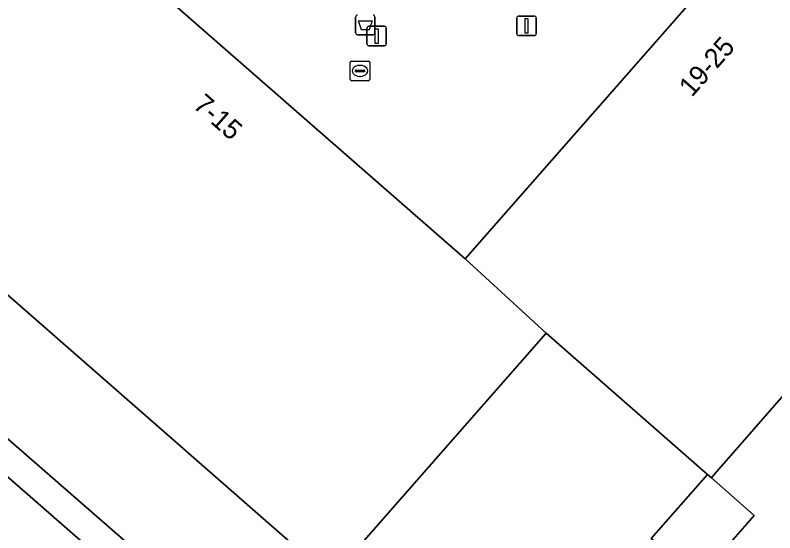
# Model space of a CAD drawing. Extents: x 158472 to 159562, y 388525 to 389606.
# Drawn here: x 158710.83 to 158749.69, y 388795.87 to 388822.36 of the extents above; entities that cross this region are included whole.
import ezdxf

# ---------------------------------------------------------------- set-up
doc = ezdxf.new("R2010")
doc.units = 0
for name, color, linetype in [('IMGEO_Afvalbak', 7, 'Continuous'), ('IMGEO_Erf', 7, 'Continuous'), ('IMGEO_Lichtmast', 7, 'Continuous'), ('IMGEO_Pand', 7, 'Continuous'), ('IMGEO_Pand_nummerreeks', 7, 'Continuous'), ('IMGEO_Rijbaan_lokaal_open', 7, 'Continuous'), ('IMGEO_Rioolput', 7, 'Continuous'), ('IMGEO_Voetpad_open', 7, 'Continuous')]:
    doc.layers.add(name, color=color, linetype=linetype)

msp = doc.modelspace()

# ---------------------------------------------------------------- linework, layer by layer
at = {"layer": 'IMGEO_Afvalbak'}
for p, q in [((158728.247, 388821.461), (158728.247, 388822.261)), ((158728.247, 388822.261), (158728.247, 388821.461)), ((158729.237, 388822.261), (158729.237, 388821.461)), ((158729.237, 388821.461), (158729.237, 388822.261)), ((158729.137, 388821.361), (158728.347, 388821.361)), ((158728.347, 388821.361), (158729.137, 388821.361))]:
    msp.add_line(p, q, dxfattribs=at)
msp.add_lwpolyline([(158728.39, 388822.075), (158729.094, 388822.075), (158728.945, 388821.605), (158728.539, 388821.605), (158728.39, 388822.075)], dxfattribs=at)
for centre, start, end in [((158728.347, 388822.261), 90, 180), ((158728.347, 388822.261), 90, 180), ((158729.137, 388822.261), 0, 90), ((158729.137, 388822.261), 360, 90), ((158728.347, 388821.461), 180, 270), ((158728.347, 388821.461), 180, 270), ((158729.137, 388821.461), 270, 0), ((158729.137, 388821.461), 270, 0)]:
    msp.add_arc(centre, 0.1, start, end, dxfattribs=at)
at = {"layer": 'IMGEO_Erf'}
for points in [[(158755.409, 388834.448), (158755.525, 388834.58), (158744.162, 388844.524), (158717.279, 388843.045), (158714.843, 388878.448), (158710.585, 388882.112), (158711.768, 388864.623), (158712.592, 388851.925), (158713.284, 388842.825), (158695.563, 388822.552), (158691.151, 388817.503), (158723.402, 388789.393), (158732.269, 388781.671)], [(158739.458, 388782.374), (158743.881, 388787.434), (158750.795, 388795.344), (158772.286, 388819.929), (158768.141, 388823.539), (158746.61, 388798.883), (158746.441, 388798.69), (158748.638, 388796.764), (158745.763, 388793.485), (158743.368, 388795.584), (158746.243, 388798.864), (158737.995, 388806.093), (158727.335, 388793.947), (158731.344, 388790.539), (158729.417, 388788.062), (158725.407, 388791.603), (158726.994, 388793.559), (158726.792, 388793.735), (158698.095, 388818.851), (158709.148, 388831.481), (158733.85, 388809.893), (158755.409, 388834.448)]]:
    msp.add_lwpolyline(points, dxfattribs=at)
at = {"layer": 'IMGEO_Lichtmast'}
for p, q in [((158736.491, 388821.416), (158736.491, 388822.216)), ((158736.491, 388822.216), (158736.491, 388821.416)), ((158736.591, 388822.316), (158737.381, 388822.316)), ((158737.381, 388822.316), (158736.591, 388822.316)), ((158737.481, 388822.216), (158737.481, 388821.416)), ((158737.481, 388821.416), (158737.481, 388822.216)), ((158728.926, 388821.794), (158729.716, 388821.794)), ((158729.716, 388821.794), (158728.926, 388821.794)), ((158728.826, 388820.894), (158728.826, 388821.694)), ((158728.826, 388821.694), (158728.826, 388820.894)), ((158729.816, 388821.694), (158729.816, 388820.894)), ((158729.816, 388820.894), (158729.816, 388821.694)), ((158737.381, 388821.316), (158736.591, 388821.316)), ((158736.591, 388821.316), (158737.381, 388821.316)), ((158729.716, 388820.794), (158728.926, 388820.794)), ((158728.926, 388820.794), (158729.716, 388820.794))]:
    msp.add_line(p, q, dxfattribs=at)
for points in [[(158736.911, 388822.191), (158737.061, 388822.191), (158737.061, 388821.441), (158736.911, 388821.441), (158736.911, 388822.191)], [(158729.246, 388821.669), (158729.396, 388821.669), (158729.396, 388820.919), (158729.246, 388820.919), (158729.246, 388821.669)]]:
    msp.add_lwpolyline(points, dxfattribs=at)
for centre, start, end in [((158736.591, 388822.216), 90, 180), ((158736.591, 388822.216), 90, 180), ((158737.381, 388822.216), 0, 90), ((158737.381, 388822.216), 360, 90), ((158728.926, 388821.694), 90, 180), ((158728.926, 388821.694), 90, 180), ((158729.716, 388821.694), 0, 90), ((158729.716, 388821.694), 360, 90), ((158736.591, 388821.416), 180, 270), ((158736.591, 388821.416), 180, 270), ((158737.381, 388821.416), 270, 0), ((158737.381, 388821.416), 270, 0), ((158728.926, 388820.894), 180, 270), ((158728.926, 388820.894), 180, 270), ((158729.716, 388820.894), 270, 0), ((158729.716, 388820.894), 270, 0)]:
    msp.add_arc(centre, 0.1, start, end, dxfattribs=at)
at = {"layer": 'IMGEO_Pand'}
for points in [[(158768.141, 388823.539), (158755.525, 388834.58), (158755.409, 388834.448), (158733.85, 388809.893), (158737.995, 388806.093), (158746.243, 388798.864), (158746.441, 388798.69), (158746.61, 388798.883)], [(158709.148, 388831.481), (158698.095, 388818.851), (158726.792, 388793.735), (158726.994, 388793.559), (158727.335, 388793.947), (158737.995, 388806.093), (158733.85, 388809.893)], [(158746.441, 388798.69), (158746.243, 388798.864), (158743.368, 388795.584), (158745.763, 388793.485), (158748.638, 388796.764)]]:
    msp.add_lwpolyline(points, close=True, dxfattribs=at)
at = {"layer": 'IMGEO_Rijbaan_lokaal_open'}
msp.add_lwpolyline([(158732.078, 388779.858), (158722.415, 388788.289), (158702.136, 388805.983)], dxfattribs=at)
at = {"layer": 'IMGEO_Rioolput'}
for p, q in [((158727.969, 388819.084), (158727.969, 388819.936)), ((158728.044, 388820.01), (158728.896, 388820.01)), ((158728.457, 388819.79), (158728.482, 388819.79)), ((158728.97, 388819.936), (158728.97, 388819.084)), ((158728.228, 388819.504), (158728.228, 388819.516)), ((158728.666, 388819.467), (158728.268, 388819.467)), ((158728.271, 388819.553), (158728.669, 388819.553)), ((158728.712, 388819.516), (158728.712, 388819.504)), ((158728.896, 388819.01), (158728.044, 388819.01)), ((158728.48, 388819.23), (158728.455, 388819.23))]:
    msp.add_line(p, q, dxfattribs=at)
for points in [[(158727.969, 388819.084), (158727.969, 388819.936)], [(158728.044, 388820.01), (158728.896, 388820.01)], [(158728.97, 388819.936), (158728.97, 388819.084)], [(158728.896, 388819.01), (158728.044, 388819.01)]]:
    msp.add_lwpolyline(points, dxfattribs=at)
for centre, radius, start, end in [((158728.046, 388819.934), 0.0765, 91.552, 178.448), ((158728.046, 388819.934), 0.0765, 91.552, 178.448), ((158728.894, 388819.934), 0.0765, 1.552, 88.448), ((158728.894, 388819.934), 0.0765, 1.552, 88.448), ((158728.268, 388819.513), 0.0403, 85.8775, 175.7526), ((158728.265, 388819.503), 0.0366, 178.938, 274.7102), ((158728.669, 388819.51), 0.043, 264.8664, 352.4533), ((158728.673, 388819.515), 0.0386, 1.7309, 96.639), ((158728.046, 388819.086), 0.0765, 181.552, 268.448), ((158728.046, 388819.086), 0.0765, 181.552, 268.448), ((158728.894, 388819.086), 0.0765, 271.552, 358.448), ((158728.894, 388819.086), 0.0765, 271.552, 358.448)]:
    msp.add_arc(centre, radius, start, end, dxfattribs=at)
for centre, major_axis, ratio, start_param, end_param in [((158728.456, 388819.51), (-0.387, 0.002), 0.722429, 4.712389, 7.853982), ((158728.481, 388819.51), (-0.39, 0.002), 0.717154, 1.570796, 4.712389)]:
    msp.add_ellipse(centre, major_axis=major_axis, ratio=ratio, start_param=start_param, end_param=end_param, dxfattribs=at)
at = {"layer": 'IMGEO_Voetpad_open'}
msp.add_lwpolyline([(158702.136, 388805.983), (158722.415, 388788.289), (158723.402, 388789.393), (158691.151, 388817.503)], dxfattribs=at)

# ---------------------------------------------------------------- texts
at = {"layer": 'IMGEO_Pand_nummerreeks'}
for s, rotation, p in [('19-25', 48.7186, (158745.446, 388818.129)), ('7-15', 318.6496, (158719.878, 388817.668))]:
    msp.add_text(s, height=1, rotation=rotation, dxfattribs=at).set_placement(p)

doc.saveas('drawing.dxf')
